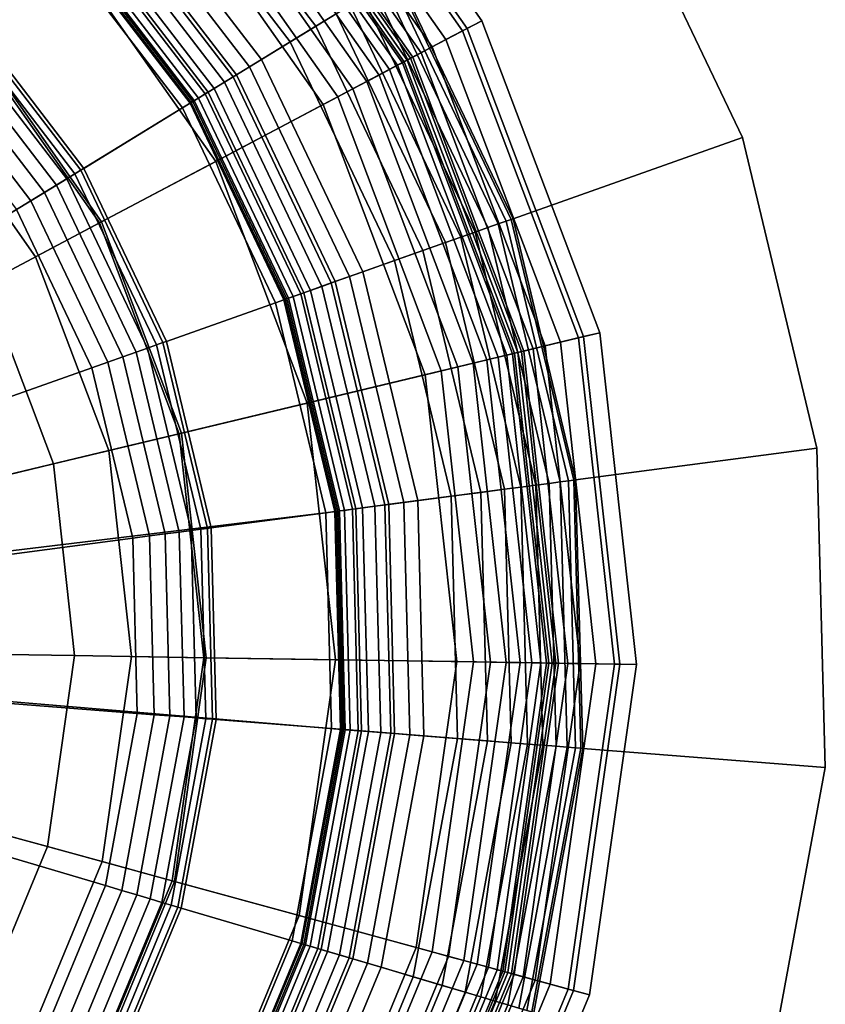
# Model space of a CAD drawing. Extents: x -43.1 to 43.1, y -41.3 to 41.3.
# Tile 655 of 656: x 28.103 to 28.841, y 31.933 to 32.836. Entities that reach past the tile are written whole.
import ezdxf

# ---------------------------------------------------------------- set-up
doc = ezdxf.new("R2010")
doc.units = 0
for name, color, linetype in [('LAMP', 7, 'CONTINUOUS'), ('LAMP_SUPPORT', 18, 'CONTINUOUS'), ('METAL_BASE', 254, 'CONTINUOUS')]:
    doc.layers.add(name, color=color, linetype=linetype)

msp = doc.modelspace()

# ---------------------------------------------------------------- linework, layer by layer
at = {"layer": 'LAMP'}
for points in [[(27.9016, 32.9543, 32.4555), (28.059, 32.8199, 32.4555), (28.2401, 32.9847, 32.4478), (28.036, 33.159, 32.4478)], [(28.3358, 33.0717, 34.1969), (28.5088, 32.8256, 34.1969), (28.5265, 32.8349, 34.4527), (28.3506, 33.0852, 34.4527)], [(28.3506, 33.0852, 34.4527), (28.5265, 32.8349, 34.4527), (28.513, 32.8278, 34.5706), (28.3393, 33.0749, 34.5706)], [(28.3393, 33.0749, 34.5706), (28.513, 32.8278, 34.5706), (28.4612, 32.8004, 34.6933), (28.296, 33.0355, 34.6933)], [(28.3231, 33.0602, 33.9125), (28.4936, 32.8175, 33.9125), (28.5088, 32.8256, 34.1969), (28.3358, 33.0717, 34.1969)], [(28.3126, 33.0506, 33.6123), (28.481, 32.8109, 33.6123), (28.4936, 32.8175, 33.9125), (28.3231, 33.0602, 33.9125)], [(27.9666, 33.0533, 34.9196), (28.1466, 32.8996, 34.9196), (28.0574, 32.8184, 35.0066), (27.9004, 32.9525, 35.0066)], [(28.3041, 33.0429, 33.3092), (28.4709, 32.8055, 33.3092), (28.481, 32.8109, 33.6123), (28.3126, 33.0506, 33.6123)], [(28.2978, 33.0371, 33.0163), (28.4633, 32.8015, 33.0163), (28.4709, 32.8055, 33.3092), (28.3041, 33.0429, 33.3092)], [(28.296, 33.0355, 34.6933), (28.4612, 32.8004, 34.6933), (28.3811, 32.758, 34.8124), (28.2289, 32.9745, 34.8124)], [(28.2858, 33.0262, 32.4834), (28.4491, 32.794, 32.4834), (28.4538, 32.7964, 32.4972), (28.2898, 33.0298, 32.4972)], [(28.2898, 33.0298, 32.4972), (28.4538, 32.7964, 32.4972), (28.4555, 32.7973, 32.5123), (28.2912, 33.0311, 32.5123)], [(28.2912, 33.0311, 32.5123), (28.4555, 32.7973, 32.5123), (28.4582, 32.7988, 32.7463), (28.2935, 33.0332, 32.7463)], [(28.2935, 33.0332, 32.7463), (28.4582, 32.7988, 32.7463), (28.4633, 32.8015, 33.0163), (28.2978, 33.0371, 33.0163)], [(28.2718, 33.0135, 32.4612), (28.4323, 32.7851, 32.4612), (28.4418, 32.7901, 32.4712), (28.2798, 33.0207, 32.4712)], [(28.2798, 33.0207, 32.4712), (28.4418, 32.7901, 32.4712), (28.4491, 32.794, 32.4834), (28.2858, 33.0262, 32.4834)], [(28.2624, 33.0049, 32.4537), (28.421, 32.7791, 32.4537), (28.4323, 32.7851, 32.4612), (28.2718, 33.0135, 32.4612)], [(28.2517, 32.9952, 32.4491), (28.4083, 32.7724, 32.4491), (28.421, 32.7791, 32.4537), (28.2624, 33.0049, 32.4537)], [(28.2401, 32.9847, 32.4478), (28.3945, 32.765, 32.4478), (28.4083, 32.7724, 32.4491), (28.2517, 32.9952, 32.4491)], [(28.059, 32.8199, 32.4555), (28.1781, 32.6505, 32.4555), (28.3945, 32.765, 32.4478), (28.2401, 32.9847, 32.4478)], [(28.2289, 32.9745, 34.8124), (28.3811, 32.758, 34.8124), (28.2827, 32.7059, 34.9196), (28.1466, 32.8996, 34.9196)], [(28.1466, 32.8996, 34.9196), (28.2827, 32.7059, 34.9196), (28.1762, 32.6495, 35.0066), (28.0574, 32.8184, 35.0066)], [(28.5088, 32.8256, 34.1969), (28.6151, 32.5441, 34.1969), (28.6346, 32.5488, 34.4527), (28.5265, 32.8349, 34.4527)], [(28.5265, 32.8349, 34.4527), (28.6346, 32.5488, 34.4527), (28.6198, 32.5453, 34.5706), (28.513, 32.8278, 34.5706)], [(28.513, 32.8278, 34.5706), (28.6198, 32.5453, 34.5706), (28.5628, 32.5316, 34.6933), (28.4612, 32.8004, 34.6933)], [(28.4936, 32.8175, 33.9125), (28.5985, 32.5401, 33.9125), (28.6151, 32.5441, 34.1969), (28.5088, 32.8256, 34.1969)], [(28.0574, 32.8184, 35.0066), (28.1762, 32.6495, 35.0066), (28.0714, 32.594, 35.0649), (27.9698, 32.7386, 35.0649)], [(28.0083, 32.7737, 31.956), (28.1175, 32.6184, 31.956), (28.1781, 32.6505, 32.4555), (28.059, 32.8199, 32.4555)], [(28.481, 32.8109, 33.6123), (28.5846, 32.5368, 33.6123), (28.5985, 32.5401, 33.9125), (28.4936, 32.8175, 33.9125)], [(28.4633, 32.8015, 33.0163), (28.5651, 32.5321, 33.0163), (28.5735, 32.5341, 33.3092), (28.4709, 32.8055, 33.3092)], [(28.4709, 32.8055, 33.3092), (28.5735, 32.5341, 33.3092), (28.5846, 32.5368, 33.6123), (28.481, 32.8109, 33.6123)], [(28.4612, 32.8004, 34.6933), (28.5628, 32.5316, 34.6933), (28.4746, 32.5104, 34.8124), (28.3811, 32.758, 34.8124)], [(28.4491, 32.794, 32.4834), (28.5494, 32.5284, 32.4834), (28.5546, 32.5296, 32.4972), (28.4538, 32.7964, 32.4972)], [(28.4538, 32.7964, 32.4972), (28.5546, 32.5296, 32.4972), (28.5565, 32.5301, 32.5123), (28.4555, 32.7973, 32.5123)], [(28.4555, 32.7973, 32.5123), (28.5565, 32.5301, 32.5123), (28.5595, 32.5308, 32.7463), (28.4582, 32.7988, 32.7463)], [(28.4582, 32.7988, 32.7463), (28.5595, 32.5308, 32.7463), (28.5651, 32.5321, 33.0163), (28.4633, 32.8015, 33.0163)], [(28.4323, 32.7851, 32.4612), (28.531, 32.5239, 32.4612), (28.5414, 32.5264, 32.4712), (28.4418, 32.7901, 32.4712)], [(28.4418, 32.7901, 32.4712), (28.5414, 32.5264, 32.4712), (28.5494, 32.5284, 32.4834), (28.4491, 32.794, 32.4834)], [(28.4083, 32.7724, 32.4491), (28.5046, 32.5176, 32.4491), (28.5186, 32.521, 32.4537), (28.421, 32.7791, 32.4537)], [(28.421, 32.7791, 32.4537), (28.5186, 32.521, 32.4537), (28.531, 32.5239, 32.4612), (28.4323, 32.7851, 32.4612)], [(28.1175, 32.6184, 31.956), (28.0083, 32.7737, 31.956), (27.4481, 32.264, 31.956), (28.1846, 32.4408, 31.956)], [(28.3945, 32.765, 32.4478), (28.4894, 32.5139, 32.4478), (28.5046, 32.5176, 32.4491), (28.4083, 32.7724, 32.4491)], [(28.1781, 32.6505, 32.4555), (28.2513, 32.4568, 32.4555), (28.4894, 32.5139, 32.4478), (28.3945, 32.765, 32.4478)], [(28.3811, 32.758, 34.8124), (28.4746, 32.5104, 34.8124), (28.3664, 32.4844, 34.9196), (28.2827, 32.7059, 34.9196)], [(28.2827, 32.7059, 34.9196), (28.3664, 32.4844, 34.9196), (28.2492, 32.4563, 35.0066), (28.1762, 32.6495, 35.0066)], [(28.1762, 32.6495, 35.0066), (28.2492, 32.4563, 35.0066), (28.1339, 32.4286, 35.0649), (28.0714, 32.594, 35.0649)], [(28.1175, 32.6184, 31.956), (28.1846, 32.4408, 31.956), (28.2513, 32.4568, 32.4555), (28.1781, 32.6505, 32.4555)], [(28.0714, 32.594, 35.0649), (28.1339, 32.4286, 35.0649), (28.0317, 32.4041, 35.0862), (27.9785, 32.5448, 35.0862)], [(28.6198, 32.5453, 34.5706), (28.6529, 32.245, 34.5706), (28.5943, 32.246, 34.6933), (28.5628, 32.5316, 34.6933)], [(28.5985, 32.5401, 33.9125), (28.631, 32.2454, 33.9125), (28.6481, 32.2451, 34.1969), (28.6151, 32.5441, 34.1969)], [(28.6151, 32.5441, 34.1969), (28.6481, 32.2451, 34.1969), (28.6682, 32.2448, 34.4527), (28.6346, 32.5488, 34.4527)], [(28.6346, 32.5488, 34.4527), (28.6682, 32.2448, 34.4527), (28.6529, 32.245, 34.5706), (28.6198, 32.5453, 34.5706)], [(28.5651, 32.5321, 33.0163), (28.5967, 32.2459, 33.0163), (28.6053, 32.2458, 33.3092), (28.5735, 32.5341, 33.3092)], [(28.5735, 32.5341, 33.3092), (28.6053, 32.2458, 33.3092), (28.6167, 32.2456, 33.6123), (28.5846, 32.5368, 33.6123)], [(28.5846, 32.5368, 33.6123), (28.6167, 32.2456, 33.6123), (28.631, 32.2454, 33.9125), (28.5985, 32.5401, 33.9125)], [(28.5628, 32.5316, 34.6933), (28.5943, 32.246, 34.6933), (28.5037, 32.2474, 34.8124), (28.4746, 32.5104, 34.8124)], [(28.531, 32.5239, 32.4612), (28.5617, 32.2465, 32.4612), (28.5724, 32.2463, 32.4712), (28.5414, 32.5264, 32.4712)], [(28.5414, 32.5264, 32.4712), (28.5724, 32.2463, 32.4712), (28.5806, 32.2462, 32.4834), (28.5494, 32.5284, 32.4834)], [(28.5494, 32.5284, 32.4834), (28.5806, 32.2462, 32.4834), (28.5859, 32.2461, 32.4972), (28.5546, 32.5296, 32.4972)], [(28.5546, 32.5296, 32.4972), (28.5859, 32.2461, 32.4972), (28.5878, 32.2461, 32.5123), (28.5565, 32.5301, 32.5123)], [(28.5565, 32.5301, 32.5123), (28.5878, 32.2461, 32.5123), (28.5909, 32.246, 32.7463), (28.5595, 32.5308, 32.7463)], [(28.5595, 32.5308, 32.7463), (28.5909, 32.246, 32.7463), (28.5967, 32.2459, 33.0163), (28.5651, 32.5321, 33.0163)], [(28.4894, 32.5139, 32.4478), (28.5188, 32.2471, 32.4478), (28.5345, 32.2469, 32.4491), (28.5046, 32.5176, 32.4491)], [(28.5046, 32.5176, 32.4491), (28.5345, 32.2469, 32.4491), (28.5489, 32.2467, 32.4537), (28.5186, 32.521, 32.4537)], [(28.5186, 32.521, 32.4537), (28.5489, 32.2467, 32.4537), (28.5617, 32.2465, 32.4612), (28.531, 32.5239, 32.4612)], [(28.2513, 32.4568, 32.4555), (28.274, 32.251, 32.4555), (28.5188, 32.2471, 32.4478), (28.4894, 32.5139, 32.4478)], [(28.4746, 32.5104, 34.8124), (28.5037, 32.2474, 34.8124), (28.3924, 32.2491, 34.9196), (28.3664, 32.4844, 34.9196)], [(28.3664, 32.4844, 34.9196), (28.3924, 32.2491, 34.9196), (28.2718, 32.251, 35.0066), (28.2492, 32.4563, 35.0066)], [(28.2492, 32.4563, 35.0066), (28.2718, 32.251, 35.0066), (28.1533, 32.2529, 35.0649), (28.1339, 32.4286, 35.0649)], [(28.1846, 32.4408, 31.956), (28.2054, 32.2521, 31.956), (28.274, 32.251, 32.4555), (28.2513, 32.4568, 32.4555)], [(28.2054, 32.2521, 31.956), (28.1846, 32.4408, 31.956), (27.4481, 32.264, 31.956), (28.1787, 32.0641, 31.956)], [(28.1339, 32.4286, 35.0649), (28.1533, 32.2529, 35.0649), (28.0482, 32.2545, 35.0862), (28.0317, 32.4041, 35.0862)], [(28.106, 31.8887, 31.956), (28.1787, 32.0641, 31.956), (27.4481, 32.264, 31.956), (27.992, 31.7369, 31.956)], [(28.1533, 32.2529, 35.0649), (28.1284, 32.0779, 35.0649), (28.027, 32.1056, 35.0862), (28.0482, 32.2545, 35.0862)], [(28.2718, 32.251, 35.0066), (28.2427, 32.0466, 35.0066), (28.1284, 32.0779, 35.0649), (28.1533, 32.2529, 35.0649)], [(28.2054, 32.2521, 31.956), (28.1787, 32.0641, 31.956), (28.2448, 32.046, 32.4555), (28.274, 32.251, 32.4555)], [(28.3924, 32.2491, 34.9196), (28.359, 32.0148, 34.9196), (28.2427, 32.0466, 35.0066), (28.2718, 32.251, 35.0066)], [(28.274, 32.251, 32.4555), (28.2448, 32.046, 32.4555), (28.481, 31.9814, 32.4478), (28.5188, 32.2471, 32.4478)], [(28.5037, 32.2474, 34.8124), (28.4664, 31.9854, 34.8124), (28.359, 32.0148, 34.9196), (28.3924, 32.2491, 34.9196)], [(28.5943, 32.246, 34.6933), (28.5538, 31.9615, 34.6933), (28.4664, 31.9854, 34.8124), (28.5037, 32.2474, 34.8124)], [(28.5188, 32.2471, 32.4478), (28.481, 31.9814, 32.4478), (28.4961, 31.9773, 32.4491), (28.5345, 32.2469, 32.4491)], [(28.5345, 32.2469, 32.4491), (28.4961, 31.9773, 32.4491), (28.51, 31.9735, 32.4537), (28.5489, 32.2467, 32.4537)], [(28.5489, 32.2467, 32.4537), (28.51, 31.9735, 32.4537), (28.5223, 31.9701, 32.4612), (28.5617, 32.2465, 32.4612)], [(28.5617, 32.2465, 32.4612), (28.5223, 31.9701, 32.4612), (28.5327, 31.9673, 32.4712), (28.5724, 32.2463, 32.4712)], [(28.5724, 32.2463, 32.4712), (28.5327, 31.9673, 32.4712), (28.5406, 31.9651, 32.4834), (28.5806, 32.2462, 32.4834)], [(28.5806, 32.2462, 32.4834), (28.5406, 31.9651, 32.4834), (28.5457, 31.9637, 32.4972), (28.5859, 32.2461, 32.4972)], [(28.5859, 32.2461, 32.4972), (28.5457, 31.9637, 32.4972), (28.5476, 31.9632, 32.5123), (28.5878, 32.2461, 32.5123)], [(28.5878, 32.2461, 32.5123), (28.5476, 31.9632, 32.5123), (28.5505, 31.9624, 32.7463), (28.5909, 32.246, 32.7463)], [(28.5909, 32.246, 32.7463), (28.5505, 31.9624, 32.7463), (28.5561, 31.9608, 33.0163), (28.5967, 32.2459, 33.0163)], [(28.6529, 32.245, 34.5706), (28.6104, 31.946, 34.5706), (28.5538, 31.9615, 34.6933), (28.5943, 32.246, 34.6933)], [(28.5967, 32.2459, 33.0163), (28.5561, 31.9608, 33.0163), (28.5644, 31.9586, 33.3092), (28.6053, 32.2458, 33.3092)], [(28.6053, 32.2458, 33.3092), (28.5644, 31.9586, 33.3092), (28.5755, 31.9555, 33.6123), (28.6167, 32.2456, 33.6123)], [(28.6167, 32.2456, 33.6123), (28.5755, 31.9555, 33.6123), (28.5892, 31.9518, 33.9125), (28.631, 32.2454, 33.9125)], [(28.631, 32.2454, 33.9125), (28.5892, 31.9518, 33.9125), (28.6057, 31.9473, 34.1969), (28.6481, 32.2451, 34.1969)], [(28.6481, 32.2451, 34.1969), (28.6057, 31.9473, 34.1969), (28.6251, 31.942, 34.4527), (28.6682, 32.2448, 34.4527)], [(28.6682, 32.2448, 34.4527), (28.6251, 31.942, 34.4527), (28.6104, 31.946, 34.5706), (28.6529, 32.245, 34.5706)], [(28.1284, 32.0779, 35.0649), (28.0607, 31.9145, 35.0649), (27.9694, 31.9666, 35.0862), (28.027, 32.1056, 35.0862)], [(28.2427, 32.0466, 35.0066), (28.1637, 31.8558, 35.0066), (28.0607, 31.9145, 35.0649), (28.1284, 32.0779, 35.0649)], [(28.1787, 32.0641, 31.956), (28.106, 31.8887, 31.956), (28.1656, 31.8547, 32.4555), (28.2448, 32.046, 32.4555)], [(28.359, 32.0148, 34.9196), (28.2684, 31.796, 34.9196), (28.1637, 31.8558, 35.0066), (28.2427, 32.0466, 35.0066)], [(28.2448, 32.046, 32.4555), (28.1656, 31.8547, 32.4555), (28.3783, 31.7334, 32.4478), (28.481, 31.9814, 32.4478)], [(28.4664, 31.9854, 34.8124), (28.3651, 31.7409, 34.8124), (28.2684, 31.796, 34.9196), (28.359, 32.0148, 34.9196)], [(28.5538, 31.9615, 34.6933), (28.4438, 31.696, 34.6933), (28.3651, 31.7409, 34.8124), (28.4664, 31.9854, 34.8124)], [(28.481, 31.9814, 32.4478), (28.3783, 31.7334, 32.4478), (28.3919, 31.7257, 32.4491), (28.4961, 31.9773, 32.4491)], [(28.4961, 31.9773, 32.4491), (28.3919, 31.7257, 32.4491), (28.4044, 31.7185, 32.4537), (28.51, 31.9735, 32.4537)], [(28.51, 31.9735, 32.4537), (28.4044, 31.7185, 32.4537), (28.4155, 31.7122, 32.4612), (28.5223, 31.9701, 32.4612)], [(28.5223, 31.9701, 32.4612), (28.4155, 31.7122, 32.4612), (28.4248, 31.7069, 32.4712), (28.5327, 31.9673, 32.4712)], [(28.5327, 31.9673, 32.4712), (28.4248, 31.7069, 32.4712), (28.4319, 31.7028, 32.4834), (28.5406, 31.9651, 32.4834)], [(28.5406, 31.9651, 32.4834), (28.4319, 31.7028, 32.4834), (28.4365, 31.7002, 32.4972), (28.5457, 31.9637, 32.4972)], [(28.5457, 31.9637, 32.4972), (28.4365, 31.7002, 32.4972), (28.4382, 31.6992, 32.5123), (28.5476, 31.9632, 32.5123)], [(28.5476, 31.9632, 32.5123), (28.4382, 31.6992, 32.5123), (28.4409, 31.6977, 32.7463), (28.5505, 31.9624, 32.7463)], [(28.5505, 31.9624, 32.7463), (28.4409, 31.6977, 32.7463), (28.4459, 31.6948, 33.0163), (28.5561, 31.9608, 33.0163)], [(28.6104, 31.946, 34.5706), (28.4948, 31.667, 34.5706), (28.4438, 31.696, 34.6933), (28.5538, 31.9615, 34.6933)], [(28.5561, 31.9608, 33.0163), (28.4459, 31.6948, 33.0163), (28.4534, 31.6905, 33.3092), (28.5644, 31.9586, 33.3092)], [(28.5644, 31.9586, 33.3092), (28.4534, 31.6905, 33.3092), (28.4633, 31.6849, 33.6123), (28.5755, 31.9555, 33.6123)], [(28.5755, 31.9555, 33.6123), (28.4633, 31.6849, 33.6123), (28.4757, 31.6778, 33.9125), (28.5892, 31.9518, 33.9125)], [(28.5892, 31.9518, 33.9125), (28.4757, 31.6778, 33.9125), (28.4906, 31.6693, 34.1969), (28.6057, 31.9473, 34.1969)], [(28.6057, 31.9473, 34.1969), (28.4906, 31.6693, 34.1969), (28.508, 31.6594, 34.4527), (28.6251, 31.942, 34.4527)], [(28.6251, 31.942, 34.4527), (28.508, 31.6594, 34.4527), (28.4948, 31.667, 34.5706), (28.6104, 31.946, 34.5706)]]:
    msp.add_3dface(points, dxfattribs=at)
at = {"layer": 'LAMP_SUPPORT'}
for points in [[(27.4585, 32.28, 31.3898), (27.4493, 32.2838, 31.3898), (27.9865, 33.0483, 31.3898), (28.1385, 32.9184, 31.3898)], [(28.3136, 32.7926, 32.3543), (28.1839, 32.9615, 32.3543), (28.2516, 33.0257, 32.3543), (28.3931, 32.8413, 32.3543)], [(28.3931, 32.8413, 28.7591), (28.2516, 33.0257, 28.7591), (28.2357, 33.0106, 28.7574), (28.3744, 32.8298, 28.7574)], [(28.3744, 32.8298, 28.7574), (28.2357, 33.0106, 28.7574), (28.2157, 32.9917, 28.7526), (28.3509, 32.8155, 28.7526)], [(28.3509, 32.8155, 28.7526), (28.2157, 32.9917, 28.7526), (28.1933, 32.9705, 28.745), (28.3246, 32.7993, 28.745)], [(28.3246, 32.7993, 28.745), (28.1933, 32.9705, 28.745), (28.1711, 32.9494, 28.735), (28.2985, 32.7834, 28.735)], [(28.3017, 32.7853, 32.3527), (28.1738, 32.9519, 32.3527), (28.1839, 32.9615, 32.3543), (28.3136, 32.7926, 32.3543)], [(28.2985, 32.7834, 28.735), (28.1711, 32.9494, 28.735), (28.1517, 32.931, 28.7229), (28.2757, 32.7694, 28.7229)], [(28.2908, 32.7786, 32.3481), (28.1645, 32.9431, 32.3481), (28.1738, 32.9519, 32.3527), (28.3017, 32.7853, 32.3527)], [(28.2811, 32.7727, 32.3409), (28.1563, 32.9353, 32.3409), (28.1645, 32.9431, 32.3481), (28.2908, 32.7786, 32.3481)], [(28.2757, 32.7694, 28.7229), (28.1517, 32.931, 28.7229), (28.1377, 32.9177, 28.709), (28.2592, 32.7593, 28.709)], [(28.2731, 32.7678, 32.3315), (28.1495, 32.9288, 32.3315), (28.1563, 32.9353, 32.3409), (28.2811, 32.7727, 32.3409)], [(28.263, 32.7616, 32.3074), (28.1409, 32.9207, 32.3074), (28.1442, 32.9239, 32.3202), (28.2669, 32.764, 32.3202)], [(28.2669, 32.764, 32.3202), (28.1442, 32.9239, 32.3202), (28.1495, 32.9288, 32.3315), (28.2731, 32.7678, 32.3315)], [(27.4653, 32.2728, 31.3898), (27.4585, 32.28, 31.3898), (28.1385, 32.9184, 31.3898), (28.2602, 32.7599, 31.3898)], [(28.2592, 32.7593, 28.709), (28.1377, 32.9177, 28.709), (28.1317, 32.9119, 28.6937), (28.2521, 32.7549, 28.6937)], [(28.2602, 32.7599, 31.3898), (28.1385, 32.9184, 31.3898), (28.1397, 32.9196, 32.2934), (28.2616, 32.7607, 32.2934)], [(28.2616, 32.7607, 32.2934), (28.1397, 32.9196, 32.2934), (28.1409, 32.9207, 32.3074), (28.263, 32.7616, 32.3074)], [(28.2521, 32.7549, 28.6937), (28.1317, 32.9119, 28.6937), (28.0548, 32.839, 27.6716), (28.1618, 32.6995, 27.6716)], [(28.5415, 32.6486, 28.7837), (28.4368, 32.8681, 28.7837), (28.4281, 32.8628, 28.7735), (28.5319, 32.6452, 28.7735)], [(28.5319, 32.6452, 32.3398), (28.4281, 32.8628, 32.3398), (28.4368, 32.8681, 32.3297), (28.5415, 32.6486, 32.3297)], [(28.5488, 32.6512, 28.7959), (28.4434, 32.8721, 28.7959), (28.4368, 32.8681, 28.7837), (28.5415, 32.6486, 28.7837)], [(28.5415, 32.6486, 32.3297), (28.4368, 32.8681, 32.3297), (28.4434, 32.8721, 32.3175), (28.5488, 32.6512, 32.3175)], [(28.5534, 32.6528, 28.8097), (28.4476, 32.8747, 28.8097), (28.4434, 32.8721, 28.7959), (28.5488, 32.6512, 28.7959)], [(28.5488, 32.6512, 32.3175), (28.4434, 32.8721, 32.3175), (28.4476, 32.8747, 32.3037), (28.5534, 32.6528, 32.3037)], [(28.5551, 32.6534, 28.8247), (28.4491, 32.8756, 28.8247), (28.4476, 32.8747, 28.8097), (28.5534, 32.6528, 28.8097)], [(28.5534, 32.6528, 32.3037), (28.4476, 32.8747, 32.3037), (28.4491, 32.8756, 32.2886), (28.5551, 32.6534, 32.2886)], [(28.5551, 32.6534, 32.2886), (28.4491, 32.8756, 32.2886), (28.4491, 32.8756, 28.8247), (28.5551, 32.6534, 28.8247)], [(28.5319, 32.6452, 28.7735), (28.4281, 32.8628, 28.7735), (28.4177, 32.8564, 28.7657), (28.5204, 32.6411, 28.7657)], [(28.5204, 32.6411, 32.3476), (28.4177, 32.8564, 32.3476), (28.4281, 32.8628, 32.3398), (28.5319, 32.6452, 32.3398)], [(28.5073, 32.6365, 28.7608), (28.4059, 32.8492, 28.7608), (28.3931, 32.8413, 28.7591), (28.4932, 32.6315, 28.7591)], [(28.4932, 32.6315, 32.3543), (28.3931, 32.8413, 32.3543), (28.4059, 32.8492, 32.3525), (28.5074, 32.6365, 32.3525)], [(28.5204, 32.6411, 28.7657), (28.4177, 32.8564, 28.7657), (28.4059, 32.8492, 28.7608), (28.5073, 32.6365, 28.7608)], [(28.5074, 32.6365, 32.3525), (28.4059, 32.8492, 32.3525), (28.4177, 32.8564, 32.3476), (28.5204, 32.6411, 32.3476)], [(28.4053, 32.6004, 32.3543), (28.3136, 32.7926, 32.3543), (28.3931, 32.8413, 32.3543), (28.4932, 32.6315, 32.3543)], [(28.4932, 32.6315, 28.7591), (28.3931, 32.8413, 28.7591), (28.3744, 32.8298, 28.7574), (28.4725, 32.6242, 28.7574)], [(28.1536, 32.6946, 27.6424), (28.0479, 32.8324, 27.6424), (28.0414, 32.8263, 27.6303), (28.1461, 32.6899, 27.6303)], [(28.159, 32.6978, 27.6563), (28.0524, 32.8367, 27.6563), (28.0479, 32.8324, 27.6424), (28.1536, 32.6946, 27.6424)], [(28.1618, 32.6995, 27.6716), (28.0548, 32.839, 27.6716), (28.0524, 32.8367, 27.6563), (28.159, 32.6978, 27.6563)], [(28.1461, 32.6899, 27.6303), (28.0414, 32.8263, 27.6303), (28.0334, 32.8187, 27.6203), (28.1366, 32.6841, 27.6203)], [(28.4725, 32.6242, 28.7574), (28.3744, 32.8298, 28.7574), (28.3509, 32.8155, 28.7526), (28.4465, 32.615, 28.7526)], [(28.1366, 32.6841, 27.6203), (28.0334, 32.8187, 27.6203), (28.024, 32.8098, 27.6127), (28.1256, 32.6774, 27.6127)], [(28.4465, 32.615, 28.7526), (28.3509, 32.8155, 28.7526), (28.3246, 32.7993, 28.745), (28.4175, 32.6047, 28.745)], [(28.1256, 32.6774, 27.6127), (28.024, 32.8098, 27.6127), (28.0135, 32.7998, 27.6079), (28.1132, 32.6698, 27.6079)], [(28.1132, 32.6698, 27.6079), (28.0135, 32.7998, 27.6079), (28.0022, 32.7891, 27.6063), (28.1, 32.6617, 27.6063)], [(28.4175, 32.6047, 28.745), (28.3246, 32.7993, 28.745), (28.2985, 32.7834, 28.735), (28.3886, 32.5945, 28.735)], [(28.3921, 32.5957, 32.3527), (28.3017, 32.7853, 32.3527), (28.3136, 32.7926, 32.3543), (28.4053, 32.6004, 32.3543)], [(28.3886, 32.5945, 28.735), (28.2985, 32.7834, 28.735), (28.2757, 32.7694, 28.7229), (28.3634, 32.5855, 28.7229)], [(28.3694, 32.5876, 32.3409), (28.2811, 32.7727, 32.3409), (28.2908, 32.7786, 32.3481), (28.38, 32.5914, 32.3481)], [(28.38, 32.5914, 32.3481), (28.2908, 32.7786, 32.3481), (28.3017, 32.7853, 32.3527), (28.3921, 32.5957, 32.3527)], [(28.3634, 32.5855, 28.7229), (28.2757, 32.7694, 28.7229), (28.2592, 32.7593, 28.709), (28.3452, 32.5791, 28.709)], [(28.3605, 32.5845, 32.3315), (28.2731, 32.7678, 32.3315), (28.2811, 32.7727, 32.3409), (28.3694, 32.5876, 32.3409)], [(27.4653, 32.2728, 31.3898), (28.2602, 32.7599, 31.3898), (28.3462, 32.5795, 31.3898), (28.3929, 32.3851, 31.3898)], [(28.3452, 32.5791, 28.709), (28.2592, 32.7593, 28.709), (28.2521, 32.7549, 28.6937), (28.3373, 32.5763, 28.6937)], [(28.3462, 32.5795, 31.3898), (28.2602, 32.7599, 31.3898), (28.2616, 32.7607, 32.2934), (28.3478, 32.58, 32.2934)], [(28.3478, 32.58, 32.2934), (28.2616, 32.7607, 32.2934), (28.263, 32.7616, 32.3074), (28.3493, 32.5806, 32.3074)], [(28.3493, 32.5806, 32.3074), (28.263, 32.7616, 32.3074), (28.2669, 32.764, 32.3202), (28.3537, 32.5821, 32.3202)], [(28.3537, 32.5821, 32.3202), (28.2669, 32.764, 32.3202), (28.2731, 32.7678, 32.3315), (28.3605, 32.5845, 32.3315)], [(28.3373, 32.5763, 28.6937), (28.2521, 32.7549, 28.6937), (28.1618, 32.6995, 27.6716), (28.2374, 32.5409, 27.6716)], [(28.2343, 32.5398, 27.6563), (28.159, 32.6978, 27.6563), (28.1536, 32.6946, 27.6424), (28.2284, 32.5377, 27.6424)], [(28.2374, 32.5409, 27.6716), (28.1618, 32.6995, 27.6716), (28.159, 32.6978, 27.6563), (28.2343, 32.5398, 27.6563)], [(28.2201, 32.5348, 27.6303), (28.1461, 32.6899, 27.6303), (28.1366, 32.6841, 27.6203), (28.2096, 32.5311, 27.6203)], [(28.2284, 32.5377, 27.6424), (28.1536, 32.6946, 27.6424), (28.1461, 32.6899, 27.6303), (28.2201, 32.5348, 27.6303)], [(28.2096, 32.5311, 27.6203), (28.1366, 32.6841, 27.6203), (28.1256, 32.6774, 27.6127), (28.1974, 32.5268, 27.6127)], [(28.1838, 32.5219, 27.6079), (28.1132, 32.6698, 27.6079), (28.1, 32.6617, 27.6063), (28.1691, 32.5167, 27.6063)], [(28.1974, 32.5268, 27.6127), (28.1256, 32.6774, 27.6127), (28.1132, 32.6698, 27.6079), (28.1838, 32.5219, 27.6079)], [(28.1691, 32.5167, 27.6063), (28.1, 32.6617, 27.6063), (27.798, 32.4767, 27.6063), (27.8353, 32.3985, 27.6063)], [(28.6059, 32.4131, 28.7959), (28.5488, 32.6512, 28.7959), (28.5415, 32.6486, 28.7837), (28.5982, 32.4121, 28.7837)], [(28.5982, 32.4121, 32.3297), (28.5415, 32.6486, 32.3297), (28.5488, 32.6512, 32.3175), (28.6059, 32.4131, 32.3175)], [(28.6108, 32.4138, 28.8097), (28.5534, 32.6528, 28.8097), (28.5488, 32.6512, 28.7959), (28.6059, 32.4131, 28.7959)], [(28.6059, 32.4131, 32.3175), (28.5488, 32.6512, 32.3175), (28.5534, 32.6528, 32.3037), (28.6108, 32.4138, 32.3037)], [(28.6125, 32.414, 28.8247), (28.5551, 32.6534, 28.8247), (28.5534, 32.6528, 28.8097), (28.6108, 32.4138, 28.8097)], [(28.6108, 32.4138, 32.3037), (28.5534, 32.6528, 32.3037), (28.5551, 32.6534, 32.2886), (28.6125, 32.414, 32.2886)], [(28.6125, 32.414, 32.2886), (28.5551, 32.6534, 32.2886), (28.5551, 32.6534, 28.8247), (28.6125, 32.414, 28.8247)], [(28.5881, 32.4108, 28.7735), (28.5319, 32.6452, 28.7735), (28.5204, 32.6411, 28.7657), (28.5761, 32.4092, 28.7657)], [(28.5761, 32.4092, 32.3476), (28.5204, 32.6411, 32.3476), (28.5319, 32.6452, 32.3398), (28.5882, 32.4108, 32.3398)], [(28.5982, 32.4121, 28.7837), (28.5415, 32.6486, 28.7837), (28.5319, 32.6452, 28.7735), (28.5881, 32.4108, 28.7735)], [(28.5882, 32.4108, 32.3398), (28.5319, 32.6452, 32.3398), (28.5415, 32.6486, 32.3297), (28.5982, 32.4121, 32.3297)], [(28.5624, 32.4074, 28.7608), (28.5073, 32.6365, 28.7608), (28.4932, 32.6315, 28.7591), (28.5474, 32.4054, 28.7591)], [(28.5474, 32.4054, 32.3543), (28.4932, 32.6315, 32.3543), (28.5074, 32.6365, 32.3525), (28.5624, 32.4074, 32.3525)], [(28.5761, 32.4092, 28.7657), (28.5204, 32.6411, 28.7657), (28.5073, 32.6365, 28.7608), (28.5624, 32.4074, 28.7608)], [(28.5624, 32.4074, 32.3525), (28.5074, 32.6365, 32.3525), (28.5204, 32.6411, 32.3476), (28.5761, 32.4092, 32.3476)], [(28.455, 32.3933, 32.3543), (28.4053, 32.6004, 32.3543), (28.4932, 32.6315, 32.3543), (28.5474, 32.4054, 32.3543)], [(28.5257, 32.4026, 28.7574), (28.4725, 32.6242, 28.7574), (28.4465, 32.615, 28.7526), (28.4984, 32.399, 28.7526)], [(28.5474, 32.4054, 28.7591), (28.4932, 32.6315, 28.7591), (28.4725, 32.6242, 28.7574), (28.5257, 32.4026, 28.7574)], [(28.4984, 32.399, 28.7526), (28.4465, 32.615, 28.7526), (28.4175, 32.6047, 28.745), (28.4678, 32.395, 28.745)], [(28.4678, 32.395, 28.745), (28.4175, 32.6047, 28.745), (28.3886, 32.5945, 28.735), (28.4375, 32.391, 28.735)], [(28.4412, 32.3915, 32.3527), (28.3921, 32.5957, 32.3527), (28.4053, 32.6004, 32.3543), (28.455, 32.3933, 32.3543)], [(28.4079, 32.3871, 32.3315), (28.3605, 32.5845, 32.3315), (28.3694, 32.5876, 32.3409), (28.4172, 32.3883, 32.3409)], [(28.4375, 32.391, 28.735), (28.3886, 32.5945, 28.735), (28.3634, 32.5855, 28.7229), (28.411, 32.3875, 28.7229)], [(28.4172, 32.3883, 32.3409), (28.3694, 32.5876, 32.3409), (28.38, 32.5914, 32.3481), (28.4284, 32.3898, 32.3481)], [(28.4284, 32.3898, 32.3481), (28.38, 32.5914, 32.3481), (28.3921, 32.5957, 32.3527), (28.4412, 32.3915, 32.3527)], [(28.3918, 32.385, 28.709), (28.3452, 32.5791, 28.709), (28.3373, 32.5763, 28.6937), (28.3835, 32.3839, 28.6937)], [(28.411, 32.3875, 28.7229), (28.3634, 32.5855, 28.7229), (28.3452, 32.5791, 28.709), (28.3918, 32.385, 28.709)], [(28.3929, 32.3851, 31.3898), (28.3462, 32.5795, 31.3898), (28.3478, 32.58, 32.2934), (28.3945, 32.3853, 32.2934)], [(28.3945, 32.3853, 32.2934), (28.3478, 32.58, 32.2934), (28.3493, 32.5806, 32.3074), (28.3962, 32.3855, 32.3074)], [(28.3962, 32.3855, 32.3074), (28.3493, 32.5806, 32.3074), (28.3537, 32.5821, 32.3202), (28.4007, 32.3861, 32.3202)], [(28.4007, 32.3861, 32.3202), (28.3537, 32.5821, 32.3202), (28.3605, 32.5845, 32.3315), (28.4079, 32.3871, 32.3315)], [(28.3835, 32.3839, 28.6937), (28.3373, 32.5763, 28.6937), (28.2374, 32.5409, 27.6716), (28.2784, 32.37, 27.6716)], [(28.2602, 32.3676, 27.6303), (28.2201, 32.5348, 27.6303), (28.2096, 32.5311, 27.6203), (28.2492, 32.3662, 27.6203)], [(28.269, 32.3688, 27.6424), (28.2284, 32.5377, 27.6424), (28.2201, 32.5348, 27.6303), (28.2602, 32.3676, 27.6303)], [(28.2752, 32.3696, 27.6563), (28.2343, 32.5398, 27.6563), (28.2284, 32.5377, 27.6424), (28.269, 32.3688, 27.6424)], [(28.2784, 32.37, 27.6716), (28.2374, 32.5409, 27.6716), (28.2343, 32.5398, 27.6563), (28.2752, 32.3696, 27.6563)], [(28.2364, 32.3645, 27.6127), (28.1974, 32.5268, 27.6127), (28.1838, 32.5219, 27.6079), (28.222, 32.3626, 27.6079)], [(28.2492, 32.3662, 27.6203), (28.2096, 32.5311, 27.6203), (28.1974, 32.5268, 27.6127), (28.2364, 32.3645, 27.6127)], [(28.2066, 32.3606, 27.6063), (28.1691, 32.5167, 27.6063), (27.8353, 32.3985, 27.6063), (27.8555, 32.3143, 27.6063)], [(28.222, 32.3626, 27.6079), (28.1838, 32.5219, 27.6079), (28.1691, 32.5167, 27.6063), (28.2066, 32.3606, 27.6063)], [(28.5685, 32.1719, 28.7608), (28.5624, 32.4074, 28.7608), (28.5474, 32.4054, 28.7591), (28.5535, 32.1731, 28.7591)], [(28.5535, 32.1731, 32.3543), (28.5474, 32.4054, 32.3543), (28.5624, 32.4074, 32.3525), (28.5685, 32.1719, 32.3525)], [(28.5823, 32.1708, 28.7657), (28.5761, 32.4092, 28.7657), (28.5624, 32.4074, 28.7608), (28.5685, 32.1719, 28.7608)], [(28.5685, 32.1719, 32.3525), (28.5624, 32.4074, 32.3525), (28.5761, 32.4092, 32.3476), (28.5823, 32.1708, 32.3476)], [(28.5945, 32.1698, 28.7735), (28.5881, 32.4108, 28.7735), (28.5761, 32.4092, 28.7657), (28.5823, 32.1708, 28.7657)], [(28.5823, 32.1708, 32.3476), (28.5761, 32.4092, 32.3476), (28.5882, 32.4108, 32.3398), (28.5945, 32.1698, 32.3398)], [(28.6046, 32.169, 28.7837), (28.5982, 32.4121, 28.7837), (28.5881, 32.4108, 28.7735), (28.5945, 32.1698, 28.7735)], [(28.5945, 32.1698, 32.3398), (28.5882, 32.4108, 32.3398), (28.5982, 32.4121, 32.3297), (28.6046, 32.169, 32.3297)], [(28.6123, 32.1684, 28.7959), (28.6059, 32.4131, 28.7959), (28.5982, 32.4121, 28.7837), (28.6046, 32.169, 28.7837)], [(28.6046, 32.169, 32.3297), (28.5982, 32.4121, 32.3297), (28.6059, 32.4131, 32.3175), (28.6123, 32.1684, 32.3175)], [(28.6173, 32.168, 28.8097), (28.6108, 32.4138, 28.8097), (28.6059, 32.4131, 28.7959), (28.6123, 32.1684, 28.7959)], [(28.6123, 32.1684, 32.3175), (28.6059, 32.4131, 32.3175), (28.6108, 32.4138, 32.3037), (28.6173, 32.168, 32.3037)], [(28.619, 32.1679, 28.8247), (28.6125, 32.414, 28.8247), (28.6108, 32.4138, 28.8097), (28.6173, 32.168, 28.8097)], [(28.6173, 32.168, 32.3037), (28.6108, 32.4138, 32.3037), (28.6125, 32.414, 32.2886), (28.619, 32.1679, 32.2886)], [(28.619, 32.1679, 32.2886), (28.6125, 32.414, 32.2886), (28.6125, 32.414, 28.8247), (28.619, 32.1679, 28.8247)], [(28.4606, 32.1804, 32.3543), (28.455, 32.3933, 32.3543), (28.5474, 32.4054, 32.3543), (28.5535, 32.1731, 32.3543)], [(28.5042, 32.1769, 28.7526), (28.4984, 32.399, 28.7526), (28.4678, 32.395, 28.745), (28.4735, 32.1794, 28.745)], [(28.5316, 32.1748, 28.7574), (28.5257, 32.4026, 28.7574), (28.4984, 32.399, 28.7526), (28.5042, 32.1769, 28.7526)], [(28.5535, 32.1731, 28.7591), (28.5474, 32.4054, 28.7591), (28.5257, 32.4026, 28.7574), (28.5316, 32.1748, 28.7574)], [(28.443, 32.1818, 28.735), (28.4375, 32.391, 28.735), (28.411, 32.3875, 28.7229), (28.4163, 32.1839, 28.7229)], [(28.4226, 32.1834, 32.3409), (28.4172, 32.3883, 32.3409), (28.4284, 32.3898, 32.3481), (28.4339, 32.1825, 32.3481)], [(28.4339, 32.1825, 32.3481), (28.4284, 32.3898, 32.3481), (28.4412, 32.3915, 32.3527), (28.4466, 32.1815, 32.3527)], [(28.4735, 32.1794, 28.745), (28.4678, 32.395, 28.745), (28.4375, 32.391, 28.735), (28.443, 32.1818, 28.735)], [(28.4466, 32.1815, 32.3527), (28.4412, 32.3915, 32.3527), (28.455, 32.3933, 32.3543), (28.4606, 32.1804, 32.3543)], [(27.4687, 32.2634, 31.3898), (27.4653, 32.2728, 31.3898), (28.3929, 32.3851, 31.3898), (28.3981, 32.1853, 31.3898)], [(28.3887, 32.186, 28.6937), (28.3835, 32.3839, 28.6937), (28.2784, 32.37, 27.6716), (28.283, 32.1943, 27.6716)], [(28.397, 32.1854, 28.709), (28.3918, 32.385, 28.709), (28.3835, 32.3839, 28.6937), (28.3887, 32.186, 28.6937)], [(28.4163, 32.1839, 28.7229), (28.411, 32.3875, 28.7229), (28.3918, 32.385, 28.709), (28.397, 32.1854, 28.709)], [(28.3981, 32.1853, 31.3898), (28.3929, 32.3851, 31.3898), (28.3945, 32.3853, 32.2934), (28.3998, 32.1852, 32.2934)], [(28.3998, 32.1852, 32.2934), (28.3945, 32.3853, 32.2934), (28.3962, 32.3855, 32.3074), (28.4014, 32.185, 32.3074)], [(28.4014, 32.185, 32.3074), (28.3962, 32.3855, 32.3074), (28.4007, 32.3861, 32.3202), (28.406, 32.1847, 32.3202)], [(28.406, 32.1847, 32.3202), (28.4007, 32.3861, 32.3202), (28.4079, 32.3871, 32.3315), (28.4132, 32.1841, 32.3315)], [(28.4132, 32.1841, 32.3315), (28.4079, 32.3871, 32.3315), (28.4172, 32.3883, 32.3409), (28.4226, 32.1834, 32.3409)], [(28.2263, 32.1988, 27.6079), (28.222, 32.3626, 27.6079), (28.2066, 32.3606, 27.6063), (28.2108, 32.2, 27.6063)], [(28.2407, 32.1977, 27.6127), (28.2364, 32.3645, 27.6127), (28.222, 32.3626, 27.6079), (28.2263, 32.1988, 27.6079)], [(28.2536, 32.1967, 27.6203), (28.2492, 32.3662, 27.6203), (28.2364, 32.3645, 27.6127), (28.2407, 32.1977, 27.6127)], [(28.2647, 32.1958, 27.6303), (28.2602, 32.3676, 27.6303), (28.2492, 32.3662, 27.6203), (28.2536, 32.1967, 27.6203)], [(28.2736, 32.1951, 27.6424), (28.269, 32.3688, 27.6424), (28.2602, 32.3676, 27.6303), (28.2647, 32.1958, 27.6303)], [(28.2798, 32.1946, 27.6563), (28.2752, 32.3696, 27.6563), (28.269, 32.3688, 27.6424), (28.2736, 32.1951, 27.6424)], [(28.283, 32.1943, 27.6716), (28.2784, 32.37, 27.6716), (28.2752, 32.3696, 27.6563), (28.2798, 32.1946, 27.6563)], [(28.2108, 32.2, 27.6063), (28.2066, 32.3606, 27.6063), (27.8555, 32.3143, 27.6063), (27.8578, 32.2278, 27.6063)], [(27.4595, 32.2414, 31.3898), (27.4687, 32.2634, 31.3898), (28.2852, 31.8041, 31.3898), (28.172, 31.6394, 31.3898)], [(27.4687, 32.2634, 31.3898), (28.3981, 32.1853, 31.3898), (28.3617, 31.9888, 31.3898), (28.2852, 31.8041, 31.3898)], [(27.4595, 32.2414, 31.3898), (28.172, 31.6394, 31.3898), (28.027, 31.5018, 31.3898)], [(28.1816, 32.0421, 27.6063), (28.2108, 32.2, 27.6063), (27.8578, 32.2278, 27.6063), (27.842, 32.1427, 27.6063)], [(28.1965, 32.0377, 27.6079), (28.2263, 32.1988, 27.6079), (28.2108, 32.2, 27.6063), (28.1816, 32.0421, 27.6063)], [(28.2103, 32.0336, 27.6127), (28.2407, 32.1977, 27.6127), (28.2263, 32.1988, 27.6079), (28.1965, 32.0377, 27.6079)], [(28.2227, 32.0299, 27.6203), (28.2536, 32.1967, 27.6203), (28.2407, 32.1977, 27.6127), (28.2103, 32.0336, 27.6127)], [(28.2334, 32.0268, 27.6303), (28.2647, 32.1958, 27.6303), (28.2536, 32.1967, 27.6203), (28.2227, 32.0299, 27.6203)], [(28.2419, 32.0243, 27.6424), (28.2736, 32.1951, 27.6424), (28.2647, 32.1958, 27.6303), (28.2334, 32.0268, 27.6303)], [(28.2479, 32.0225, 27.6563), (28.2798, 32.1946, 27.6563), (28.2736, 32.1951, 27.6424), (28.2419, 32.0243, 27.6424)], [(28.251, 32.0215, 27.6716), (28.283, 32.1943, 27.6716), (28.2798, 32.1946, 27.6563), (28.2479, 32.0225, 27.6563)], [(28.3526, 31.9914, 28.6937), (28.3887, 32.186, 28.6937), (28.283, 32.1943, 27.6716), (28.251, 32.0215, 27.6716)], [(28.3606, 31.9891, 28.709), (28.397, 32.1854, 28.709), (28.3887, 32.186, 28.6937), (28.3526, 31.9914, 28.6937)], [(28.3792, 31.9836, 28.7229), (28.4163, 32.1839, 28.7229), (28.397, 32.1854, 28.709), (28.3606, 31.9891, 28.709)], [(28.3617, 31.9888, 31.3898), (28.3981, 32.1853, 31.3898), (28.3998, 32.1852, 32.2934), (28.3633, 31.9883, 32.2934)], [(28.3633, 31.9883, 32.2934), (28.3998, 32.1852, 32.2934), (28.4014, 32.185, 32.3074), (28.3649, 31.9878, 32.3074)], [(28.3649, 31.9878, 32.3074), (28.4014, 32.185, 32.3074), (28.406, 32.1847, 32.3202), (28.3693, 31.9865, 32.3202)], [(28.3693, 31.9865, 32.3202), (28.406, 32.1847, 32.3202), (28.4132, 32.1841, 32.3315), (28.3762, 31.9845, 32.3315)], [(28.3762, 31.9845, 32.3315), (28.4132, 32.1841, 32.3315), (28.4226, 32.1834, 32.3409), (28.3852, 31.9818, 32.3409)], [(28.4048, 31.976, 28.735), (28.443, 32.1818, 28.735), (28.4163, 32.1839, 28.7229), (28.3792, 31.9836, 28.7229)], [(28.3852, 31.9818, 32.3409), (28.4226, 32.1834, 32.3409), (28.4339, 32.1825, 32.3481), (28.3961, 31.9786, 32.3481)], [(28.3961, 31.9786, 32.3481), (28.4339, 32.1825, 32.3481), (28.4466, 32.1815, 32.3527), (28.4084, 31.9749, 32.3527)], [(28.4342, 31.9673, 28.745), (28.4735, 32.1794, 28.745), (28.443, 32.1818, 28.735), (28.4048, 31.976, 28.735)], [(28.4084, 31.9749, 32.3527), (28.4466, 32.1815, 32.3527), (28.4606, 32.1804, 32.3543), (28.4217, 31.971, 32.3543)], [(28.4217, 31.971, 32.3543), (28.4606, 32.1804, 32.3543), (28.5535, 32.1731, 32.3543), (28.5112, 31.9445, 32.3543)], [(28.4637, 31.9585, 28.7526), (28.5042, 32.1769, 28.7526), (28.4735, 32.1794, 28.745), (28.4342, 31.9673, 28.745)], [(28.4901, 31.9507, 28.7574), (28.5316, 32.1748, 28.7574), (28.5042, 32.1769, 28.7526), (28.4637, 31.9585, 28.7526)], [(28.5112, 31.9445, 28.7591), (28.5535, 32.1731, 28.7591), (28.5316, 32.1748, 28.7574), (28.4901, 31.9507, 28.7574)], [(28.5256, 31.9402, 28.7608), (28.5685, 32.1719, 28.7608), (28.5535, 32.1731, 28.7591), (28.5112, 31.9445, 28.7591)], [(28.5112, 31.9445, 32.3543), (28.5535, 32.1731, 32.3543), (28.5685, 32.1719, 32.3525), (28.5256, 31.9402, 32.3525)], [(28.5388, 31.9363, 28.7657), (28.5823, 32.1708, 28.7657), (28.5685, 32.1719, 28.7608), (28.5256, 31.9402, 28.7608)], [(28.5256, 31.9402, 32.3525), (28.5685, 32.1719, 32.3525), (28.5823, 32.1708, 32.3476), (28.5388, 31.9363, 32.3476)], [(28.5505, 31.9328, 28.7735), (28.5945, 32.1698, 28.7735), (28.5823, 32.1708, 28.7657), (28.5388, 31.9363, 28.7657)], [(28.5388, 31.9363, 32.3476), (28.5823, 32.1708, 32.3476), (28.5945, 32.1698, 32.3398), (28.5505, 31.9328, 32.3398)], [(28.5603, 31.9299, 28.7837), (28.6046, 32.169, 28.7837), (28.5945, 32.1698, 28.7735), (28.5505, 31.9328, 28.7735)], [(28.5505, 31.9328, 32.3398), (28.5945, 32.1698, 32.3398), (28.6046, 32.169, 32.3297), (28.5603, 31.9299, 32.3297)], [(28.5677, 31.9277, 28.7959), (28.6123, 32.1684, 28.7959), (28.6046, 32.169, 28.7837), (28.5603, 31.9299, 28.7837)], [(28.5603, 31.9299, 32.3297), (28.6046, 32.169, 32.3297), (28.6123, 32.1684, 32.3175), (28.5677, 31.9277, 32.3175)], [(28.5725, 31.9263, 28.8097), (28.6173, 32.168, 28.8097), (28.6123, 32.1684, 28.7959), (28.5677, 31.9277, 28.7959)], [(28.5677, 31.9277, 32.3175), (28.6123, 32.1684, 32.3175), (28.6173, 32.168, 32.3037), (28.5725, 31.9263, 32.3037)], [(28.5741, 31.9258, 28.8247), (28.619, 32.1679, 28.8247), (28.6173, 32.168, 28.8097), (28.5725, 31.9263, 28.8097)], [(28.5725, 31.9263, 32.3037), (28.6173, 32.168, 32.3037), (28.619, 32.1679, 32.2886), (28.5741, 31.9258, 32.2886)], [(28.5741, 31.9258, 32.2886), (28.619, 32.1679, 32.2886), (28.619, 32.1679, 28.8247), (28.5741, 31.9258, 28.8247)], [(28.1201, 31.8937, 27.6063), (28.1816, 32.0421, 27.6063), (27.842, 32.1427, 27.6063), (27.8089, 32.0627, 27.6063)], [(28.0291, 31.7614, 27.6063), (28.1201, 31.8937, 27.6063), (27.8089, 32.0627, 27.6063), (27.7598, 31.9914, 27.6063)], [(28.1338, 31.8863, 27.6079), (28.1965, 32.0377, 27.6079), (28.1816, 32.0421, 27.6063), (28.1201, 31.8937, 27.6063)], [(28.1465, 31.8794, 27.6127), (28.2103, 32.0336, 27.6127), (28.1965, 32.0377, 27.6079), (28.1338, 31.8863, 27.6079)], [(28.1579, 31.8733, 27.6203), (28.2227, 32.0299, 27.6203), (28.2103, 32.0336, 27.6127), (28.1465, 31.8794, 27.6127)], [(28.1676, 31.868, 27.6303), (28.2334, 32.0268, 27.6303), (28.2227, 32.0299, 27.6203), (28.1579, 31.8733, 27.6203)], [(28.1754, 31.8637, 27.6424), (28.2419, 32.0243, 27.6424), (28.2334, 32.0268, 27.6303), (28.1676, 31.868, 27.6303)], [(28.1809, 31.8607, 27.6563), (28.2479, 32.0225, 27.6563), (28.2419, 32.0243, 27.6424), (28.1754, 31.8637, 27.6424)], [(28.1838, 31.8592, 27.6716), (28.251, 32.0215, 27.6716), (28.2479, 32.0225, 27.6563), (28.1809, 31.8607, 27.6563)], [(28.2769, 31.8086, 28.6937), (28.3526, 31.9914, 28.6937), (28.251, 32.0215, 27.6716), (28.1838, 31.8592, 27.6716)], [(28.2842, 31.8046, 28.709), (28.3606, 31.9891, 28.709), (28.3526, 31.9914, 28.6937), (28.2769, 31.8086, 28.6937)], [(28.3012, 31.7954, 28.7229), (28.3792, 31.9836, 28.7229), (28.3606, 31.9891, 28.709), (28.2842, 31.8046, 28.709)], [(28.2852, 31.8041, 31.3898), (28.3617, 31.9888, 31.3898), (28.3633, 31.9883, 32.2934), (28.2867, 31.8033, 32.2934)], [(28.2867, 31.8033, 32.2934), (28.3633, 31.9883, 32.2934), (28.3649, 31.9878, 32.3074), (28.2881, 31.8025, 32.3074)], [(28.2881, 31.8025, 32.3074), (28.3649, 31.9878, 32.3074), (28.3693, 31.9865, 32.3202), (28.2922, 31.8003, 32.3202)], [(28.2922, 31.8003, 32.3202), (28.3693, 31.9865, 32.3202), (28.3762, 31.9845, 32.3315), (28.2985, 31.7969, 32.3315)], [(28.2985, 31.7969, 32.3315), (28.3762, 31.9845, 32.3315), (28.3852, 31.9818, 32.3409), (28.3068, 31.7924, 32.3409)], [(28.3247, 31.7826, 28.735), (28.4048, 31.976, 28.735), (28.3792, 31.9836, 28.7229), (28.3012, 31.7954, 28.7229)], [(28.3068, 31.7924, 32.3409), (28.3852, 31.9818, 32.3409), (28.3961, 31.9786, 32.3481), (28.3167, 31.787, 32.3481)], [(28.3167, 31.787, 32.3481), (28.3961, 31.9786, 32.3481), (28.4084, 31.9749, 32.3527), (28.328, 31.7809, 32.3527)], [(28.3516, 31.768, 28.745), (28.4342, 31.9673, 28.745), (28.4048, 31.976, 28.735), (28.3247, 31.7826, 28.735)], [(28.328, 31.7809, 32.3527), (28.4084, 31.9749, 32.3527), (28.4217, 31.971, 32.3543), (28.3402, 31.7742, 32.3543)], [(28.3402, 31.7742, 32.3543), (28.4217, 31.971, 32.3543), (28.5112, 31.9445, 32.3543), (28.4222, 31.7297, 32.3543)], [(28.3787, 31.7533, 28.7526), (28.4637, 31.9585, 28.7526), (28.4342, 31.9673, 28.745), (28.3516, 31.768, 28.745)], [(28.4029, 31.7402, 28.7574), (28.4901, 31.9507, 28.7574), (28.4637, 31.9585, 28.7526), (28.3787, 31.7533, 28.7526)], [(28.4222, 31.7297, 28.7591), (28.5112, 31.9445, 28.7591), (28.4901, 31.9507, 28.7574), (28.4029, 31.7402, 28.7574)], [(28.4354, 31.7225, 28.7608), (28.5256, 31.9402, 28.7608), (28.5112, 31.9445, 28.7591), (28.4222, 31.7297, 28.7591)], [(28.4222, 31.7297, 32.3543), (28.5112, 31.9445, 32.3543), (28.5256, 31.9402, 32.3525), (28.4354, 31.7225, 32.3525)], [(28.4476, 31.7159, 28.7657), (28.5388, 31.9363, 28.7657), (28.5256, 31.9402, 28.7608), (28.4354, 31.7225, 28.7608)], [(28.4354, 31.7225, 32.3525), (28.5256, 31.9402, 32.3525), (28.5388, 31.9363, 32.3476), (28.4476, 31.7159, 32.3476)], [(28.4583, 31.7101, 28.7735), (28.5505, 31.9328, 28.7735), (28.5388, 31.9363, 28.7657), (28.4476, 31.7159, 28.7657)], [(28.4476, 31.7159, 32.3476), (28.5388, 31.9363, 32.3476), (28.5505, 31.9328, 32.3398), (28.4583, 31.7101, 32.3398)]]:
    msp.add_3dface(points, dxfattribs=at)
at = {"layer": 'METAL_BASE'}
for points in [[(28.5551, 32.6534, 29.6693), (28.7653, 32.7278, 29.6693), (28.6392, 32.9921, 29.6693), (28.4491, 32.8756, 29.6693)], [(28.4491, 32.8756, 30.5563), (28.6392, 32.9921, 30.5563), (28.7653, 32.7278, 30.5563), (28.5551, 32.6534, 30.5563)], [(28.7653, 32.7278, 30.5563), (28.6392, 32.9921, 30.5563), (28.6392, 32.9921, 29.6693), (28.7653, 32.7278, 29.6693)], [(28.5551, 32.6534, 29.6693), (28.4491, 32.8756, 29.6693), (28.4491, 32.8756, 30.5563), (28.5551, 32.6534, 30.5563)], [(28.6125, 32.414, 29.6693), (28.8336, 32.4431, 29.6693), (28.7653, 32.7278, 29.6693), (28.5551, 32.6534, 29.6693)], [(28.5551, 32.6534, 30.5563), (28.7653, 32.7278, 30.5563), (28.8336, 32.4431, 30.5563), (28.6125, 32.414, 30.5563)], [(28.8336, 32.4431, 30.5563), (28.7653, 32.7278, 30.5563), (28.7653, 32.7278, 29.6693), (28.8336, 32.4431, 29.6693)], [(28.6125, 32.414, 29.6693), (28.5551, 32.6534, 29.6693), (28.5551, 32.6534, 30.5563), (28.6125, 32.414, 30.5563)], [(28.619, 32.1679, 29.6693), (28.8413, 32.1504, 29.6693), (28.8336, 32.4431, 29.6693), (28.6125, 32.414, 29.6693)], [(28.6125, 32.414, 30.5563), (28.8336, 32.4431, 30.5563), (28.8413, 32.1504, 30.5563), (28.619, 32.1679, 30.5563)], [(28.8413, 32.1504, 30.5563), (28.8336, 32.4431, 30.5563), (28.8336, 32.4431, 29.6693), (28.8413, 32.1504, 29.6693)], [(28.619, 32.1679, 29.6693), (28.6125, 32.414, 29.6693), (28.6125, 32.414, 30.5563), (28.619, 32.1679, 30.5563)], [(28.5741, 31.9258, 29.6693), (28.619, 32.1679, 29.6693), (28.619, 32.1679, 30.5563), (28.5741, 31.9258, 30.5563)], [(28.5741, 31.9258, 29.6693), (28.7879, 31.8625, 29.6693), (28.8413, 32.1504, 29.6693), (28.619, 32.1679, 29.6693)], [(28.619, 32.1679, 30.5563), (28.8413, 32.1504, 30.5563), (28.7879, 31.8625, 30.5563), (28.5741, 31.9258, 30.5563)], [(28.7879, 31.8625, 30.5563), (28.8413, 32.1504, 30.5563), (28.8413, 32.1504, 29.6693), (28.7879, 31.8625, 29.6693)]]:
    msp.add_3dface(points, dxfattribs=at)

doc.saveas('drawing.dxf')
